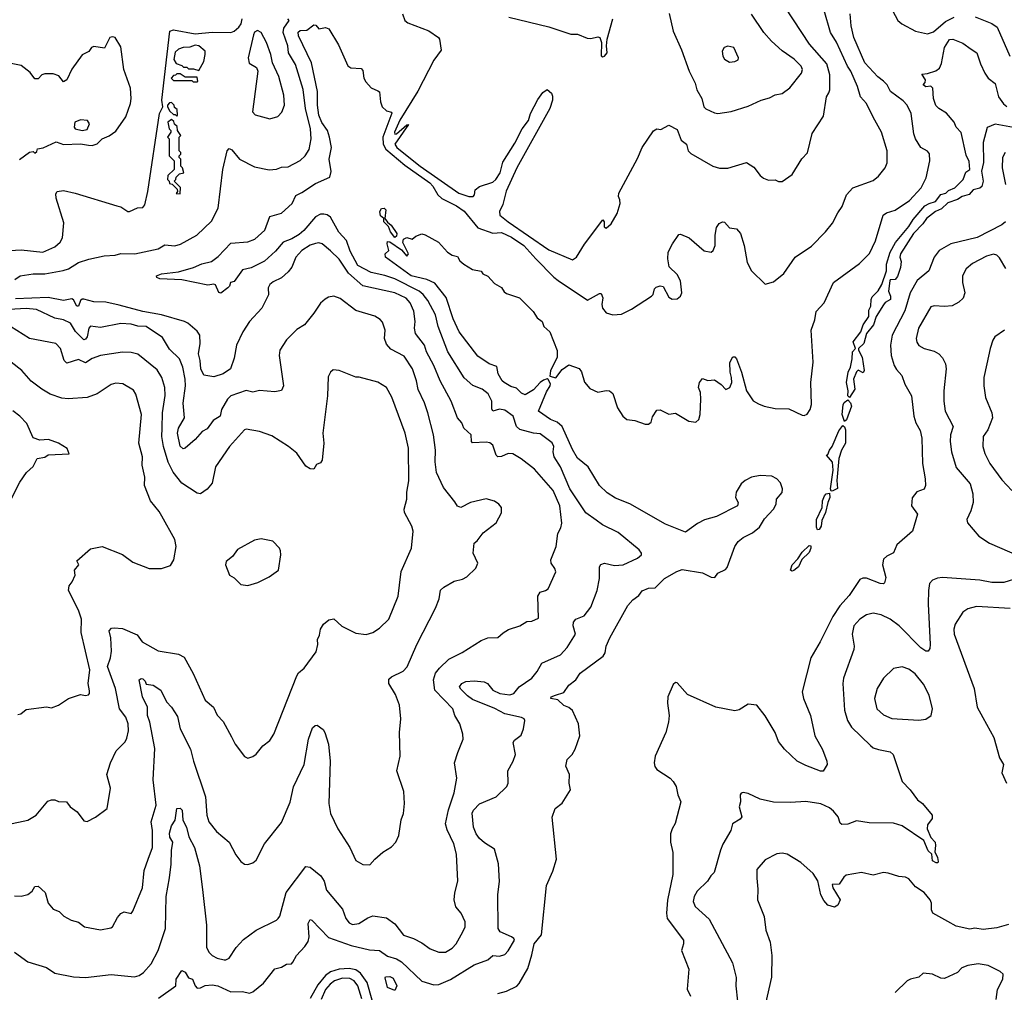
# Model space of a CAD drawing. Extents: x 1246230 to 1426786, y 660032 to 763141.
# Tile 346 of 566: x 1356986 to 1362810, y 710548 to 716300. Entities that reach past the tile are written whole.
import ezdxf

# ---------------------------------------------------------------- set-up
doc = ezdxf.new("R2010")
doc.units = 0

msp = doc.modelspace()

# ---------------------------------------------------------------- linework, layer by layer
at = {"layer": '0CON10XD'}
for points in [[(1359251.2, 716335), (1359263.8, 716295), (1359281.3, 716281.3), (1359406.2, 716235), (1359463.8, 716195), (1359470, 716185), (1359480, 716120), (1359435, 716061.2), (1359341.5, 715878.5), (1359235, 715706.4), (1359203.9, 715635), (1359205, 715623.8), (1359215, 715626), (1359275, 715678), (1359285, 715680), (1359204.5, 715565), (1359216.5, 715545), (1359277.9, 715495), (1359354.1, 715435), (1359583.1, 715275), (1359643.3, 715255), (1359667.5, 715255), (1359676, 715264), (1359680, 715295), (1359705, 715314), (1359785, 715340), (1359802.5, 715355), (1359827.5, 715395), (1359843, 715457), (1359915, 715570), (1359957.5, 715655), (1359996.1, 715703.9), (1360007.5, 715745), (1360051.7, 715828.3), (1360080.7, 715869.3), (1360105, 715886.7), (1360132.5, 715865), (1360137.3, 715847.3), (1360136.9, 715825), (1360121.8, 715775), (1359926.2, 715423.8), (1359864.1, 715285.9), (1359843.3, 715206.7), (1359823.5, 715166.5), (1359825.5, 715145), (1359874.7, 715105), (1360115, 714939.6), (1360255, 714880), (1360279.5, 714895), (1360326.7, 714973.3), (1360435, 715117.5), (1360443.8, 715105), (1360443.3, 715075), (1360455, 715067.5), (1360485, 715093.8), (1360520, 715155), (1360537.6, 715212.4), (1360536.7, 715235), (1360527.5, 715255), (1360529.4, 715275), (1360639.8, 715480.2), (1360668.1, 715545), (1360735, 715643.1), (1360755, 715654), (1360778.8, 715651.2), (1360825, 715676.2), (1360875, 715650), (1360898.1, 715588.1), (1360930, 715565), (1360940.8, 715525), (1360955, 715508.8), (1361086.2, 715435), (1361125, 715422.2), (1361175, 715422.5), (1361285.5, 715455.5), (1361328.3, 715428.3), (1361365, 715378.8), (1361385, 715364), (1361415, 715351.2), (1361455, 715353.3), (1361475, 715343.3), (1361495, 715343.8), (1361555.5, 715384.5), (1361612.4, 715477.6), (1361646.5, 715513.5), (1361673.2, 715626.8), (1361740.5, 715729.5), (1361758.6, 715845), (1361771.2, 715868.8), (1361778.2, 715885), (1361777.4, 715975), (1361759.2, 716039.2), (1361657.7, 716155), (1361514.4, 716375)], [(1361143.9, 715103.9), (1361155, 715102), (1361185, 715070), (1361225, 715064), (1361250, 715035), (1361271.5, 714965), (1361288.5, 714865), (1361313.5, 714815), (1361395, 714736.2), (1361445, 714749.2), (1361505, 714800), (1361572.9, 714895), (1361668.6, 714961.4), (1361752.5, 715045), (1361793.2, 715096.8), (1361825, 715158.8), (1361851.4, 715195), (1361876.4, 715263.6), (1361914.5, 715305.5), (1362035, 715350), (1362065, 715374), (1362105.6, 715424.4), (1362117, 715453), (1362117.8, 715525), (1362084.3, 715635.7), (1362033.2, 715723.2), (1361995.4, 715805), (1361959.2, 715845), (1361942, 715905), (1361902.4, 715995), (1361883.1, 716025), (1361817.8, 716167.7), (1361781.8, 716225), (1361744.4, 716355)], [(1362148.3, 716355), (1362180.3, 716295), (1362202.9, 716275), (1362285, 716233.1), (1362355, 716216.2), (1362390.6, 716229.4), (1362461.2, 716288.8), (1362513.3, 716315)], [(1356895, 714933.2), (1356995, 714939.3), (1357123.8, 714926.2), (1357195, 714957.1), (1357225.9, 714984.1), (1357240, 715010), (1357248.1, 715098.1), (1357202, 715245), (1357200.5, 715269.5), (1357207.5, 715285), (1357245, 715289.2), (1357315, 715274.3), (1357560.7, 715199.3), (1357585, 715193.3), (1357625, 715166.7), (1357635, 715166.7), (1357683, 715187), (1357715, 715190), (1357725.8, 715205), (1357744.8, 715285), (1357812.4, 715745), (1357833.8, 715785), (1357826.7, 715825), (1357875, 716232), (1357895, 716240), (1358025, 716217.5), (1358125, 716226.4), (1358235, 716225.6), (1358255, 716232.5), (1358283.2, 716256.8), (1358295.8, 716275), (1358301.4, 716305)], [(1358662.2, 715887.8), (1358618.1, 716035), (1358575.3, 716105), (1358571.6, 716145), (1358543.6, 716225), (1358548.8, 716251.2), (1358579.4, 716295), (1358571.9, 716305)], [(1359880, 716315), (1360115, 716258.8), (1360245, 716214.3), (1360285, 716215.8), (1360341.7, 716191.7), (1360365, 716188.8), (1360405, 716198.8), (1360417.5, 716195), (1360428, 716165), (1360425, 716087.5), (1360435, 716080.8), (1360445, 716084), (1360460, 716105), (1360456.2, 716145), (1360461.2, 716185), (1360494.2, 716305)], [(1360827.8, 716337.8), (1360851.6, 716231.6), (1360901.2, 716121.2), (1360945.5, 715995), (1360981.8, 715925), (1360990.6, 715885), (1361020.8, 715835), (1361033.1, 715785), (1361045, 715772.5), (1361095, 715749.2), (1361115, 715745.8), (1361195, 715757.5), (1361295, 715788.8), (1361372.5, 715825), (1361421.8, 715838.2), (1361455, 715855.5), (1361495, 715864), (1361541.7, 715898.3), (1361610, 715985), (1361615.5, 716005), (1361609.1, 716025), (1361567.1, 716067.1), (1361496, 716116), (1361433, 716173), (1361386.5, 716225), (1361315, 716333.6)], [(1361014.1, 714055.9), (1361013.8, 714095), (1361001.2, 714125), (1361006.4, 714153.6), (1361025, 714177.5), (1361057, 714167), (1361095, 714170), (1361135, 714143.3), (1361163.6, 714113.6), (1361185.8, 714124.2), (1361198, 714155), (1361197.1, 714185), (1361188.1, 714215), (1361186.8, 714273.2), (1361205, 714306.7), (1361215, 714306.7), (1361225.4, 714295.4), (1361256.2, 714215), (1361284.5, 714105), (1361325, 714046.7), (1361355, 714027.5), (1361390, 714015), (1361455, 714000.8), (1361535, 713999.5), (1361615, 713962.2), (1361625, 713959.4), (1361643.4, 713966.6), (1361662.2, 713995), (1361670, 714025), (1361666.1, 714155), (1361679.6, 714275), (1361668.2, 714465), (1361688.2, 714525), (1361696.9, 714575), (1361744, 714626), (1361799.1, 714745), (1361952.6, 714857.4), (1362013, 714917), (1362047.4, 714992.6), (1362093.5, 715145), (1362112.7, 715157.3), (1362165, 715173.8), (1362249.2, 715230.8), (1362317.1, 715305), (1362348, 715365), (1362369.4, 715465), (1362366.8, 715506.8), (1362355, 715522), (1362315, 715544.2), (1362284.4, 715595), (1362274.4, 715625), (1362258.5, 715745), (1362234.6, 715794.6), (1362210.5, 715820.5), (1362137.5, 715875), (1362116.2, 715915), (1362095, 715936.6), (1362061.5, 715961.5), (1361985.5, 716045.5), (1361920.6, 716195), (1361904.8, 716264.8), (1361898.1, 716335)], [(1362637.9, 716317.9), (1362735, 716277.3), (1362766.8, 716256.8), (1362843.3, 716085)], [(1357807.3, 710512.7), (1357910, 710585), (1357912, 710625), (1357945, 710676.7), (1357965, 710666.2), (1357985, 710633.8), (1358008.8, 710625), (1358023.8, 710585), (1358035, 710572.5), (1358055, 710573.3), (1358083.2, 710586.8), (1358125, 710591.2), (1358157.8, 710585), (1358235, 710550.7), (1358305, 710552), (1358345, 710543.1), (1358365, 710549.7), (1358428.1, 710601.9), (1358495, 710685.7), (1358535, 710695.7), (1358565, 710714.2), (1358593.2, 710716.8), (1358601.4, 710725), (1358623.8, 710765), (1358672.5, 710817.5), (1358692.3, 710847.7), (1358697.6, 710875), (1358691.8, 710955), (1358705, 710977.5), (1358715, 710974.2), (1358812.4, 710872.4), (1358946.5, 710823.5), (1359055, 710798.1), (1359115, 710794.7), (1359162.1, 710762.1), (1359215.2, 710745.2), (1359245, 710728.3), (1359365, 710613.6), (1359435, 710590.9), (1359465, 710593.6), (1359535, 710622.7), (1359675, 710709.1), (1359755, 710740.5), (1359785, 710765.6), (1359825, 710761.8), (1359855, 710771.9), (1359875, 710792.5), (1359912.3, 710855), (1359909.6, 710865), (1359895.5, 710875), (1359828.8, 710905), (1359815.7, 710925.7), (1359814.7, 711125.3), (1359823.6, 711203.6), (1359817.7, 711307.7), (1359794.1, 711394.1), (1359735, 711431.9), (1359705, 711458.1), (1359686.2, 711485), (1359670.4, 711525), (1359662.4, 711607.6), (1359670, 711625), (1359705, 711662.5), (1359805, 711704.2), (1359866.9, 711765), (1359875.7, 711785), (1359873.2, 711856.8), (1359904.6, 711915.4), (1359917.8, 711955), (1359905.8, 712025), (1359911.8, 712038.2), (1359951.3, 712068.7), (1359966.2, 712105), (1359972.9, 712155), (1359969.2, 712165), (1359955, 712173.1), (1359855, 712194.3), (1359795.8, 712225.8), (1359665, 712280.2), (1359635, 712300.4), (1359595, 712340.6), (1359588.4, 712355), (1359600.4, 712375), (1359625, 712385.2), (1359675, 712390.8), (1359734.2, 712384.2), (1359753.6, 712373.6), (1359785, 712333.8), (1359825.6, 712314.4), (1359885, 712307.8), (1359908, 712315), (1359940, 712355), (1360015, 712406.5), (1360047.1, 712445), (1360075, 712494.5), (1360185, 712543.3), (1360223.7, 712586.4), (1360272.8, 712665), (1360260.4, 712715), (1360262.3, 712737.7), (1360276.2, 712753.8), (1360325, 712774.3), (1360364.3, 712825), (1360401.4, 712925), (1360415.5, 712994.5), (1360415.6, 713064.4), (1360422.9, 713077.1), (1360445, 713086.2), (1360505, 713071.3), (1360555, 713075.5), (1360640, 713115), (1360663.1, 713135), (1360664.4, 713145), (1360650.8, 713165), (1360526.5, 713266.5), (1360432.3, 713312.3), (1360395, 713340.4), (1360333.8, 713383.8), (1360239.6, 713525), (1360185.2, 713655.2), (1360148.1, 713715), (1360141.2, 713745), (1360146.2, 713775), (1360135, 713796.7), (1360065, 713851.2), (1360025, 713854), (1359945, 713875.7), (1359924.5, 713895), (1359905, 713954.4), (1359855, 713990), (1359825, 713997.1), (1359785, 713985.6), (1359778.1, 713998.1), (1359777.9, 714045), (1359757.1, 714087.1), (1359720.8, 714115), (1359666.4, 714136.4), (1359615, 714181.9), (1359517.6, 714335), (1359461.9, 714485), (1359444.7, 714555), (1359400.1, 714640.1), (1359372.8, 714675), (1359348.5, 714695), (1359205, 714767.9), (1359145, 714788), (1359065, 714804.3), (1358986.2, 714846.2), (1358941.5, 714931.5), (1358919.5, 714995), (1358874.3, 715044.3), (1358825, 715132.1), (1358805.6, 715145.6), (1358785, 715150.6), (1358765, 715150), (1358735, 715133.4), (1358666.6, 715053.4), (1358639.2, 715030.8), (1358595, 715003.9), (1358544.7, 714985), (1358499, 714931), (1358435, 714872.6), (1358355, 714833.5), (1358305, 714820), (1358255, 714752.5), (1358233.3, 714746.7), (1358226.7, 714725), (1358216.7, 714715), (1358175, 714683.3), (1358165, 714686.2), (1358145, 714732.5), (1358135, 714736.7), (1358099.3, 714729.3), (1357945, 714760.8), (1357815, 714768.6), (1357796.7, 714775), (1357796.2, 714785), (1357825, 714796.9), (1357925, 714809.1), (1358015, 714835.6), (1358062.9, 714857.1), (1358120.8, 714869.2), (1358160.5, 714899.5), (1358235, 714977.8), (1358335, 714987), (1358377.1, 715002.9), (1358435.2, 715054.8), (1358465, 715135.6), (1358535, 715155.4), (1358596.9, 715213.1), (1358618.5, 715261.5), (1358655, 715277.7), (1358735, 715331.1), (1358820.1, 715369.9), (1358828.4, 715401.6), (1358816.3, 715475), (1358829.6, 715545), (1358818.3, 715605), (1358806.4, 715645), (1358772.4, 715692.4), (1358756.2, 715735), (1358746.7, 715795), (1358748.4, 715875), (1358712, 716045), (1358635.5, 716205), (1358632.9, 716227.1), (1358645, 716236.5), (1358685, 716238.3), (1358725, 716270.8), (1358738, 716268.1), (1358755, 716246.1), (1358795, 716255.2), (1358815, 716247.1), (1358871.4, 716151.4), (1358926.8, 716026.8), (1358945, 716016.6), (1359005, 716012.6), (1359015, 715999.5), (1359021.7, 715955), (1359033.2, 715933.2), (1359065, 715897.7), (1359105, 715880), (1359114.2, 715874.2), (1359120, 715815), (1359130, 715785), (1359155, 715761.4), (1359184.4, 715754.4), (1359187.4, 715747.4), (1359134.6, 715605), (1359135.3, 715565), (1359152.7, 715535), (1359265, 715440.6), (1359411.2, 715335), (1359430, 715315), (1359459.1, 715265), (1359483, 715243), (1359570.3, 715200.3), (1359615, 715168.2), (1359695, 715070), (1359785, 715037.7), (1359835, 715041.1), (1359895, 715014.8), (1359968.9, 714965), (1360039.2, 714885), (1360145, 714778), (1360171.7, 714758.3), (1360345, 714640.8), (1360415, 714680.8), (1360425, 714681.2), (1360434.4, 714655), (1360428.5, 714615), (1360433.6, 714593.6), (1360455, 714566.7), (1360495, 714554), (1360545, 714558), (1360605, 714587.5), (1360723.8, 714665), (1360733.8, 714675), (1360741.2, 714708.8), (1360750.8, 714719.2), (1360775, 714726.7), (1360793, 714723), (1360825, 714660), (1360845, 714646.7), (1360875, 714648.8), (1360893.8, 714665), (1360902.5, 714685), (1360895.5, 714755.5), (1360875, 714793.8), (1360827.7, 714837.7), (1360819.2, 714885), (1360822.5, 714925), (1360848, 714975), (1360885, 715030), (1360895, 715031.2), (1360945, 715009.4), (1361035, 714932.5), (1361075, 714926), (1361088, 714935), (1361100, 714965), (1361100.5, 715025), (1361108.1, 715071.9), (1361123.3, 715095), (1361143.9, 715103.9)], [(1358465, 715714.5), (1358512.4, 715727.6), (1358536.4, 715753.6), (1358552.5, 715795), (1358548.5, 715855), (1358519.4, 715965), (1358480.7, 716045), (1358470.9, 716095), (1358446.9, 716165), (1358415, 716224.5), (1358393.3, 716236.7), (1358375, 716226.2), (1358368.7, 716211.3), (1358337.9, 716075), (1358343.6, 716043.6), (1358386.8, 716016.8), (1358393.8, 715995), (1358362.4, 715755), (1358378, 715738), (1358465, 715714.5)], [(1357392.7, 715557.3), (1357415, 715556.1), (1357444.2, 715565.8), (1357475, 715596), (1357515, 715613.1), (1357555, 715641.9), (1357614.3, 715725), (1357641.9, 715805), (1357645.6, 715835), (1357640.8, 715895), (1357602, 716005), (1357585, 716140), (1357550, 716195), (1357535, 716200), (1357520, 716195), (1357487, 716133), (1357425, 716142.5), (1357410, 716135), (1357395, 716112.5), (1357355, 716092.5), (1357295, 716007.5), (1357266, 715945), (1357245, 715933.3), (1357218.3, 715968.3), (1357185, 715980), (1357135, 715980), (1357116.4, 715973.6), (1357095, 715950), (1357075, 715950), (1357047.7, 715987.7), (1356995, 716030), (1356925, 716043.3)], [(1362885, 715658), (1362755, 715683.3), (1362707.5, 715662.5), (1362685.5, 715575), (1362687, 715455), (1362675.4, 715405), (1362684.6, 715345), (1362676.5, 715313.5), (1362665, 715303.8), (1362625, 715294), (1362602.7, 715267.3), (1362560, 715255), (1362532.4, 715237.6), (1362475, 715216.7), (1362438.5, 715181.5), (1362402.5, 715165), (1362348.8, 715125), (1362327, 715093), (1362273.3, 715036.7), (1362196.2, 714915), (1362192.1, 714895), (1362199.2, 714869.2), (1362196.6, 714835), (1362178.2, 714781.8), (1362165, 714764.3), (1362135, 714760.8), (1362132.1, 714755), (1362124.6, 714695), (1362136.5, 714665), (1362135.6, 714645), (1362105, 714627.1), (1362095, 714613.8), (1362052.7, 714545), (1362035.8, 714495), (1361994.5, 714445), (1361979.3, 714385), (1361947.1, 714355), (1361946.5, 714345), (1361968, 714305), (1361980, 714225), (1361975, 714212), (1361945, 714226.7), (1361935, 714217.5), (1361918, 714175), (1361925.6, 714115), (1361895, 714066.2), (1361883.5, 714075), (1361886.9, 714105), (1361876.7, 714155), (1361885.4, 714215), (1361899.2, 714245), (1361910.7, 714295), (1361911.1, 714335), (1361928.8, 714355), (1361916.7, 714395), (1361960.5, 714455), (1361975.4, 714495), (1362009.1, 714545), (1362007.7, 714582.3), (1362020, 714605), (1362022, 714645), (1362028.6, 714661.4), (1362063, 714697), (1362085.2, 714734.8), (1362112.2, 714815), (1362112.8, 714855), (1362134.9, 714925.2), (1362167.1, 714982.9), (1362245, 715078), (1362270.8, 715119.2), (1362340.5, 715199.5), (1362365, 715214), (1362402.5, 715225), (1362435, 715266.1), (1362464, 715275), (1362479.6, 715290.4), (1362517.8, 715305), (1362565.8, 715355), (1362581.2, 715398.8), (1362606.2, 715415), (1362601.7, 715461.7), (1362585, 715500), (1362553.8, 715633.8), (1362524.2, 715664.2), (1362513.6, 715693.6), (1362468.3, 715748.3), (1362423.3, 715775), (1362405, 715793.3), (1362391.5, 715835), (1362386.7, 715895), (1362375, 715907.5), (1362345, 715902.5), (1362330, 715915), (1362341.7, 715928.3), (1362343.3, 715945), (1362321.7, 715978.3), (1362355, 715982), (1362405, 715998.8), (1362425.8, 716014.2), (1362438.3, 716041.7), (1362455.6, 716135), (1362485, 716182.9), (1362505.6, 716185.6), (1362565, 716161.2), (1362613, 716127), (1362647.8, 716105), (1362668.5, 716038.5), (1362694.6, 715985), (1362714.7, 715954.7), (1362755, 715923.1), (1362775.9, 715845), (1362805, 715803.2), (1362825, 715786.2)], [(1358045, 716000), (1358075, 716052.5), (1358083.3, 716095), (1358083.3, 716115), (1358046.1, 716146.1), (1358025, 716150), (1357993, 716137), (1357953.9, 716136.1), (1357925, 716126.7), (1357905, 716107.5), (1357897.5, 716065), (1357911.7, 716041.7), (1357945, 716030), (1357955, 716020), (1357975, 716020), (1357985, 716010), (1358015, 716010), (1358045, 716000)], [(1361185, 716048.8), (1361215, 716053.8), (1361235, 716063.3), (1361238, 716075), (1361210, 716135), (1361175, 716143.8), (1361152.5, 716135), (1361141.2, 716115), (1361144, 716085), (1361155, 716066.7), (1361185, 716048.8)], [(1358035, 715932.5), (1358040, 715935), (1358035, 715960), (1357965, 715960), (1357935, 715980), (1357915, 715980), (1357908.3, 715971.7), (1357895, 715970), (1357882.5, 715955), (1357895, 715940), (1358005, 715940), (1358013, 715933), (1358035, 715932.5)], [(1356957, 714763), (1356990, 714785), (1357065, 714797.1), (1357135, 714796.7), (1357243.6, 714816.4), (1357275, 714827.5), (1357335, 714863.5), (1357395, 714884.5), (1357485, 714904.6), (1357551.4, 714908.6), (1357585, 714917.5), (1357667.5, 714915), (1357805, 714944.4), (1357845, 714969.3), (1357903.8, 714963.8), (1357937.7, 714972.3), (1358033.8, 715025), (1358121.3, 715108.7), (1358160.7, 715185), (1358188.5, 715415), (1358214, 715525), (1358225, 715539.4), (1358241.4, 715531.4), (1358286.7, 715475), (1358375, 715430.6), (1358462.1, 715412.1), (1358505, 715415.6), (1358535, 715427.8), (1358575, 715429.5), (1358645, 715466.9), (1358675, 715495.8), (1358698.3, 715531.7), (1358710.8, 715595), (1358706.5, 715655), (1358676.9, 715775), (1358662.2, 715887.8)], [(1357915, 715730), (1357920, 715735), (1357918.3, 715768.3), (1357901.7, 715781.7), (1357900, 715795), (1357885, 715810), (1357871.7, 715808.3), (1357860, 715795), (1357860, 715785), (1357875, 715760), (1357895, 715740), (1357905, 715740), (1357915, 715730)], [(1357355, 715645.6), (1357385, 715650.8), (1357398.5, 715685), (1357387.5, 715705), (1357345, 715708.2), (1357312.9, 715695), (1357307.5, 715665), (1357314, 715655), (1357355, 715645.6)], [(1357935, 715270), (1357937, 715307), (1357900, 715345), (1357910, 715355), (1357911.7, 715368.3), (1357931.7, 715388.3), (1357956.2, 715395), (1357950, 715425), (1357940, 715435), (1357940, 715475), (1357930, 715485), (1357930, 715495), (1357940, 715505), (1357940, 715515), (1357930, 715525), (1357930, 715605), (1357940, 715615), (1357920, 715645), (1357918.3, 715668.3), (1357901.7, 715681.7), (1357898.3, 715698.3), (1357885, 715710), (1357862.5, 715695), (1357870, 715655), (1357880, 715645), (1357880, 715635), (1357860, 715605), (1357870, 715595), (1357870, 715495), (1357900, 715465), (1357900, 715415), (1357861.7, 715378.3), (1357860, 715355), (1357870, 715345), (1357871.7, 715331.7), (1357888.3, 715328.3), (1357918.3, 715298.3), (1357920, 715285), (1357911.7, 715271.7), (1357935, 715270)], [(1356985, 715473.8), (1357045, 715517.5), (1357065, 715520), (1357075, 715510), (1357088.3, 715521.7), (1357092.5, 715537.5), (1357125, 715543.3), (1357202.7, 715577.3), (1357245, 715561.9), (1357345, 715565.9), (1357392.7, 715557.3)], [(1362815, 715515.5), (1362798.9, 715485), (1362797.1, 715425), (1362816.5, 715325)], [(1359205, 715011.2), (1359180, 715045), (1359166.9, 715076.9), (1359140, 715105), (1359140, 715125), (1359120.8, 715140.8), (1359115.4, 715165), (1359125.4, 715184.6), (1359141.2, 715185), (1359152.7, 715175), (1359145.8, 715125), (1359162.1, 715102.1), (1359184, 715085), (1359216.6, 715036.6), (1359215, 715020), (1359205, 715011.2)], [(1362817.1, 715105), (1362795, 715086.9), (1362648.3, 715011.7), (1362494, 714975), (1362424.4, 714935), (1362395.5, 714895), (1362363.1, 714815), (1362295, 714758.5), (1362252.8, 714685), (1362221.9, 714578.1), (1362146.6, 714435), (1362136.7, 714375), (1362140.5, 714315), (1362158.2, 714255), (1362171.1, 714231.1), (1362204.2, 714195), (1362222.2, 714145), (1362261.2, 714075), (1362273.9, 713955), (1362285.5, 713915), (1362311.1, 713871.1), (1362322.3, 713825), (1362325.3, 713675), (1362341.5, 713585), (1362342.9, 713545), (1362335.7, 713524.3), (1362293.1, 713506.9), (1362265, 713472.5), (1362260, 713425), (1362297.1, 713375), (1362265.8, 713275), (1362174.2, 713195), (1362155, 713146.2), (1362115, 713128), (1362095, 713108.8), (1362088.5, 713075), (1362108.3, 713001.7), (1362101.2, 712968.8), (1362095, 712963.3), (1362075, 712965.8), (1361995, 712997.5), (1361972.6, 712997.4), (1361955, 712989.2), (1361891.2, 712895), (1361836.8, 712833.2), (1361795, 712770.9), (1361719.8, 712620.2)], [(1359815, 710541.2), (1359865, 710553.8), (1359925.8, 710584.2), (1359940.8, 710599.2), (1359991.1, 710688.9), (1360015, 710770), (1360028.2, 710835), (1360073.4, 710886.6), (1360101.7, 711178.3), (1360139.8, 711265), (1360160.7, 711335), (1360135.8, 711584.2), (1360152.5, 711635), (1360195, 711666.7), (1360243.3, 711745), (1360236.7, 711785), (1360238, 711835), (1360216.2, 711885), (1360224.2, 711925), (1360254.2, 711955), (1360272, 711985), (1360300, 712065), (1360292, 712135), (1360256.5, 712215), (1360235, 712232.2), (1360205, 712243.1), (1360168.3, 712278.3), (1360127.5, 712285), (1360130, 712295), (1360155, 712305.4), (1360205, 712320), (1360234.3, 712365), (1360274.6, 712395.4), (1360300.6, 712435), (1360437.8, 712535), (1360449.1, 712555), (1360455.5, 712594.5), (1360475.8, 712644.2), (1360583.5, 712835), (1360611.7, 712868.3), (1360648, 712895), (1360668, 712922), (1360705, 712937.1), (1360745, 712939.4), (1360800.8, 712995), (1360872.5, 713037.5), (1360905, 713047.9), (1361025, 713027.9), (1361075, 713004), (1361098.3, 713001.7), (1361115, 713026.7), (1361161.1, 713048.9), (1361170.6, 713059.4), (1361215, 713184.2), (1361235, 713213.3), (1361265, 713238.5), (1361321.2, 713265), (1361361.3, 713298.7), (1361392.3, 713347.7), (1361443.8, 713405), (1361460, 713435), (1361462.5, 713465), (1361496.5, 713503.5), (1361497.5, 713525), (1361485, 713560.8), (1361464.2, 713585), (1361435, 713601.1), (1361365, 713604.6), (1361315, 713595.3), (1361276.5, 713575), (1361252.7, 713555), (1361223.5, 713505), (1361220.6, 713475), (1361236.2, 713445), (1361231.2, 713425), (1361107.4, 713362.6), (1361037, 713343), (1360995, 713320.5), (1360925, 713268.6), (1360805.9, 713315.9), (1360595, 713436.7), (1360510.2, 713470.2), (1360461.7, 713501.7), (1360415.7, 713545.7), (1360349.4, 713655), (1360285, 713706.7), (1360255, 713757.7), (1360194.8, 713895), (1360165, 713920.8), (1360125, 713935.8), (1360055, 713984.2), (1360101.7, 714098.3), (1360124.3, 714135), (1360125, 714146.9), (1360111.6, 714171.6), (1360105, 714177.1), (1360085, 714168.9), (1360064.8, 714155.2), (1360025, 714111.4), (1359975, 714082.1), (1359955, 714091.1), (1359925, 714120.3), (1359891.1, 714131.1), (1359852.5, 714155), (1359839.4, 714165), (1359817.1, 714205), (1359808.5, 714248.5), (1359762.9, 714265), (1359695, 714310.9), (1359585, 714454.4), (1359550.5, 714530.5), (1359508.2, 714658.2), (1359441.3, 714741.3), (1359395, 714764.1), (1359301.2, 714785), (1359150, 714895), (1359147.5, 714915), (1359170, 714935), (1359160, 714975), (1359162.5, 714987.5), (1359176.1, 714986.1), (1359245, 714940), (1359275, 714902.5), (1359286.2, 714915), (1359253.2, 714983.2), (1359257.2, 715002.8), (1359275, 715011.8), (1359307, 715003), (1359329.3, 715020.7), (1359365, 715033.3), (1359385, 715028.8), (1359463.3, 714985), (1359515.8, 714925.8), (1359545, 714906.7), (1359575, 714900), (1359590, 714875), (1359612.5, 714855), (1359665, 714823.8), (1359715, 714812.5), (1359725, 714797.5), (1359755, 714783.3), (1359795, 714740), (1359835.9, 714715.9), (1359850.7, 714690.7), (1359865, 714680), (1359942.5, 714655), (1359994, 714604), (1360023.8, 714575), (1360046.1, 714536.1), (1360075.8, 714515.8), (1360085.7, 714485.7), (1360121.2, 714455), (1360164.5, 714344.5), (1360165.4, 714304.6), (1360125, 714224.2), (1360122.6, 714192.6), (1360157.3, 714182.7), (1360195, 714231.5), (1360235, 714259.2), (1360295, 714238), (1360308.3, 714218.3), (1360326.6, 714156.6), (1360358.3, 714118.3), (1360405, 714097.5), (1360455, 714108), (1360475, 714106), (1360495, 714090), (1360521.2, 714005), (1360553.8, 713955), (1360577.5, 713935), (1360625, 713930), (1360685, 713908.8), (1360705, 713907.5), (1360720.7, 713919.3), (1360729.3, 713950.7), (1360755, 713990), (1360775, 713993.3), (1360825, 713966.7), (1360865, 713972.5), (1360943.3, 713925), (1360985, 713919.4), (1361002.5, 713935), (1361010.6, 713965), (1361014.1, 714055.9)], [(1356955, 710784.5), (1357035, 710727.1), (1357145, 710693.5), (1357195, 710660.4), (1357305, 710639.2), (1357375, 710634.5), (1357527.7, 710652.3), (1357665, 710640), (1357693.4, 710646.6), (1357718, 710665), (1357763.8, 710716.2), (1357805.5, 710795), (1357848.8, 710925), (1357851.6, 711115), (1357872.9, 711225), (1357882.5, 711305), (1357883.2, 711386.8), (1357892.3, 711435), (1357875, 711465.6), (1357872, 711488), (1357885, 711532.5), (1357905.4, 711565), (1357915, 711635.7), (1357935, 711636.1), (1357946.6, 711625), (1357952.1, 711565), (1357973.4, 711525), (1357987, 711467), (1358019.6, 711405), (1358050.6, 711295), (1358066.8, 711155), (1358090.5, 710945), (1358090.6, 710815), (1358105.8, 710785), (1358125, 710765.8), (1358155, 710749.4), (1358195, 710740), (1358205, 710738.8), (1358225, 710748.8), (1358267.4, 710812.6), (1358309.2, 710860.8), (1358385, 710916), (1358505, 710973.8), (1358515.6, 710984.4), (1358525, 710997.5), (1358563.1, 711136.9), (1358678.5, 711291.5), (1358705, 711288.5), (1358766.8, 711236.8), (1358787.3, 711205), (1358801.4, 711151.4), (1358895, 711040), (1358915.7, 710985), (1358935, 710958.6), (1358955, 710949.4), (1358992.5, 710955), (1359045, 710988.6), (1359075, 711000), (1359155, 710987.1), (1359205, 710952.5), (1359255.6, 710885.6), (1359315, 710865.6), (1359365, 710840), (1359413.9, 710803.9), (1359465, 710784.4), (1359505, 710785.5), (1359545, 710807.8), (1359567.3, 710835), (1359606.7, 710905), (1359620.6, 710935), (1359621.4, 710965), (1359596.4, 711016.4), (1359565, 711053.3), (1359555.6, 711095), (1359558.9, 711135), (1359577.8, 711205), (1359569.2, 711365), (1359554.5, 711425), (1359515, 711508), (1359505.4, 711545), (1359522.4, 711627.6), (1359555, 711727.5), (1359571.4, 711815), (1359558, 711905), (1359577.5, 711965), (1359608.6, 712045), (1359608.1, 712075), (1359589.4, 712135), (1359560, 712185), (1359547.5, 712225), (1359442.5, 712335), (1359434.4, 712395), (1359445.3, 712434.7), (1359468.2, 712465), (1359525, 712518.9), (1359603, 712557), (1359715, 712628), (1359755, 712643.3), (1359815, 712646.2), (1359845, 712674), (1359877.4, 712692.6), (1359945, 712714.3), (1359985, 712740), (1360015, 712743.3), (1360055, 712760), (1360050, 712890), (1360063.8, 712915), (1360096.6, 712923.4), (1360111.2, 712935), (1360157.5, 713035), (1360151.4, 713055), (1360130, 713085), (1360127.1, 713105), (1360159.2, 713185), (1360168.6, 713261.4), (1360186.1, 713293.9), (1360192.4, 713322.4), (1360180.4, 713425), (1360141.5, 713515), (1360031.9, 713641.9), (1359953, 713703), (1359902.3, 713732.3), (1359875, 713734), (1359835, 713716.2), (1359815, 713715.7), (1359804.3, 713725), (1359785, 713784), (1359767.8, 713797.8), (1359745, 713801.9), (1359665, 713797.5), (1359657.5, 713805), (1359656.2, 713845), (1359612.5, 713885), (1359600.6, 713915), (1359575.3, 713945.3), (1359538.9, 714045), (1359473.7, 714163.7), (1359436, 714256), (1359392.9, 714335), (1359380, 714375), (1359328.2, 714445), (1359321.6, 714475), (1359324.6, 714514.6), (1359316.4, 714576.4), (1359295.8, 714625), (1359273, 714653), (1359205, 714684.3), (1359015, 714726.6), (1358931.9, 714801.9), (1358875, 714883.6), (1358825, 714933.1), (1358774.7, 714974.7), (1358755, 714980.4), (1358735, 714977.5), (1358705, 714966.8), (1358654.5, 714935), (1358620.4, 714895), (1358595, 714836), (1358575, 714809.2), (1358535, 714774.2), (1358485, 714750), (1358465, 714733.8), (1358455.5, 714714.5), (1358457.2, 714672.8), (1358419.2, 714595), (1358345.6, 714515), (1358306.7, 714453.3), (1358268.1, 714375), (1358255, 714297.5), (1358234, 714235), (1358188.8, 714205), (1358135, 714187.1), (1358075, 714198), (1358057.3, 714235), (1358053.6, 714285), (1358043.1, 714325), (1358053.5, 714385), (1358051.1, 714435), (1358035, 714458.8), (1357981.1, 714505), (1357960.6, 714515), (1357825, 714554.8), (1357714, 714574), (1357575, 714611.9), (1357495, 714628.8), (1357425, 714630.8), (1357365, 714647.7), (1357355, 714648.2), (1357345, 714639.5), (1357333.8, 714606.2), (1357325, 714606.9), (1357305, 714644.4), (1357295, 714648.8), (1357245, 714640.3), (1357155, 714657.3), (1356961, 714649)], [(1362818.3, 714828.3), (1362782.1, 714892.1), (1362765, 714906.9), (1362745, 714912.9), (1362705, 714902.2), (1362620.8, 714859.2), (1362584, 714826), (1362563.3, 714785), (1362561.9, 714745), (1362577.1, 714685), (1362567.2, 714652.8), (1362540.9, 714629.1), (1362501.1, 714608.9), (1362455, 714604.6), (1362395, 714608.9), (1362375, 714601.4), (1362301.2, 714475), (1362288.5, 714415), (1362292.4, 714392.4), (1362305, 714374.3), (1362335, 714355.6), (1362395, 714340), (1362422, 714325), (1362445, 714300), (1362460.9, 714265), (1362465.4, 714235), (1362451.2, 714105), (1362451.2, 714045), (1362460.5, 713985), (1362506.5, 713895), (1362490.8, 713845), (1362489.6, 713805), (1362497.9, 713745), (1362525, 713652), (1362608.2, 713555), (1362623.8, 713495), (1362625.4, 713445), (1362611.8, 713395), (1362588.6, 713345), (1362592.9, 713325), (1362658.9, 713245), (1362722.9, 713205), (1362945, 713106.6)], [(1356955, 711118), (1356994.1, 711115.9), (1357035, 711125.8), (1357060, 711145), (1357075, 711173.3), (1357095, 711176.2), (1357137, 711137), (1357154.5, 711074.5), (1357185, 711040), (1357218.8, 711025), (1357248.3, 710998.3), (1357290, 710975), (1357335, 710962.5), (1357370, 710935), (1357465, 710917.1), (1357525, 710927.9), (1357535, 710934.5), (1357565, 710990), (1357585, 711014), (1357605, 711023.3), (1357645, 711014), (1357655, 711026.7), (1357711.9, 711165), (1357722.1, 711267.9), (1357746.4, 711335), (1357771.8, 711405), (1357771.8, 711505), (1357764.5, 711555), (1357792.7, 711655), (1357775.5, 711805), (1357785, 711990), (1357755.3, 712145), (1357741.3, 712185), (1357742.2, 712235), (1357711.9, 712295), (1357691.9, 712395), (1357705, 712404.3), (1357715, 712401.9), (1357728.7, 712388.7), (1357735, 712370), (1357775, 712363.3), (1357821.2, 712335), (1357854.4, 712265), (1357885, 712234.2), (1357919.5, 712179.5), (1357935.4, 712105), (1357996.8, 711985), (1358014.5, 711915.5), (1358086.1, 711703.9), (1358093.8, 711595), (1358105.3, 711555.3), (1358149.4, 711499.4), (1358224.2, 711435), (1358265, 711361.2), (1358295, 711321.2), (1358316.1, 711306.1), (1358335, 711303.8), (1358365, 711313.8), (1358385, 711330), (1358435, 711426.2), (1358535, 711551.2), (1358585, 711671.2), (1358605, 711762.5), (1358668.5, 711895), (1358694.4, 712045.6), (1358717.7, 712112.3), (1358733.9, 712126.1), (1358745, 712126.7), (1358781.2, 712101.2), (1358790, 712085), (1358811.8, 712015), (1358822.9, 711915), (1358814.5, 711665), (1358825.4, 711605.4), (1358867.3, 711515), (1358938.5, 711405), (1358975, 711328), (1359015, 711304.3), (1359057.7, 711302.3), (1359086.7, 711335), (1359134.4, 711375.6), (1359185, 711408), (1359210, 711435), (1359229.2, 711475), (1359242.9, 711567.1), (1359255.8, 711605.8), (1359262, 711665), (1359258.8, 711735), (1359217.7, 711857.7), (1359235.8, 711945), (1359232.5, 712085), (1359240, 712165), (1359232.2, 712245), (1359209.4, 712309.4), (1359169.4, 712375), (1359169.7, 712400.3), (1359185, 712414.2), (1359253.6, 712446.4), (1359277.8, 712472.2), (1359334.5, 712605), (1359445, 712820), (1359467.5, 712875), (1359475, 712926), (1359495, 712944.4), (1359555, 712979.2), (1359605, 712991.4), (1359630, 713005), (1359685, 713056.7), (1359695.7, 713085), (1359669.2, 713145), (1359673.3, 713205), (1359691.7, 713218.3), (1359727.5, 713265), (1359803.8, 713325), (1359836.7, 713383.3), (1359835.7, 713415), (1359820, 713435), (1359795, 713452), (1359745, 713466), (1359653.3, 713445), (1359595, 713416), (1359575, 713423.3), (1359560.7, 713449.3), (1359493.8, 713533.8), (1359452.1, 713622.1), (1359443.8, 713685), (1359446.2, 713755), (1359434.4, 713845.6), (1359400, 713975), (1359380.4, 714035), (1359343.8, 714113.8), (1359333.5, 714165), (1359309.2, 714235), (1359260.6, 714310.6), (1359182.2, 714352.2), (1359155, 714381.4), (1359144.5, 714415), (1359147.1, 714465), (1359131.3, 714511.3), (1359117.4, 714527.4), (1359086.2, 714546.2), (1358975, 714581.2), (1358882.1, 714652.1), (1358845, 714665.6), (1358811.7, 714658.3), (1358792.6, 714647.4), (1358766.3, 714623.7), (1358725.4, 714564.6), (1358670, 714495), (1358625, 714468.8), (1358565, 714406.2), (1358525.8, 714345), (1358520.6, 714315), (1358545.8, 714134.2), (1358535, 714106.7), (1358495, 714099.2), (1358405, 714106.7), (1358365, 714097.5), (1358325, 714106.4), (1358235, 714075.7), (1358215, 714055.7), (1358180.4, 713995), (1358171.4, 713955), (1358130.8, 713929.2), (1358095, 713880), (1358065, 713865.6), (1358025, 713817.5), (1357965, 713765.8), (1357952.4, 713762.4), (1357935, 713778.8), (1357919.7, 713855), (1357924.7, 713885.3), (1357960.5, 713945), (1357953.2, 714033.2), (1357967, 714135), (1357965.2, 714175), (1357951.8, 714245), (1357930.9, 714295), (1357872.6, 714352.6), (1357830.5, 714420.5), (1357735, 714486.1), (1357685, 714487.5), (1357645, 714498.8), (1357585, 714502.9), (1357465, 714480), (1357405, 714486.9), (1357394.8, 714475), (1357385.4, 714425), (1357375, 714410.6), (1357365, 714407.5), (1357316, 714456), (1357286.2, 714505), (1357245, 714524.2), (1357194.3, 714535), (1357085, 714585.9), (1357025, 714592.5), (1356855, 714582.2)], [(1356915, 711540), (1357035, 711566.2), (1357083.3, 711595), (1357152.3, 711677.7), (1357175, 711686.7), (1357195, 711686.7), (1357215, 711676.2), (1357264, 711674), (1357285, 711643.8), (1357326.7, 711615), (1357365, 711562.5), (1357385, 711557.5), (1357435, 711582.5), (1357503.3, 711635), (1357524, 711755), (1357500.8, 711835), (1357524.2, 711905), (1357556.2, 711975), (1357610.3, 712029.7), (1357619.3, 712050.7), (1357628.9, 712095), (1357628.2, 712135), (1357614.5, 712175), (1357577.1, 712225), (1357552.6, 712345), (1357505.4, 712474.6), (1357523.3, 712525), (1357528.5, 712565), (1357525.7, 712645), (1357516.2, 712685), (1357529.3, 712700.7), (1357545, 712703.8), (1357595, 712699.2), (1357681.2, 712661.2), (1357710.9, 712620.9), (1357805, 712567.8), (1357925, 712548.1), (1357959.5, 712529.5), (1358012.4, 712432.4), (1358084.2, 712275), (1358132, 712235), (1358155, 712186.7), (1358188.8, 712148.8), (1358239.3, 712059.3), (1358260, 712015), (1358315, 711942.5), (1358335, 711932.5), (1358365, 711942.5), (1358385, 711956.7), (1358423.3, 712005), (1358465, 712036.7), (1358490, 712075), (1358625, 712420), (1358635, 712437.5), (1358668.8, 712465), (1358739.5, 712560.5), (1358748.8, 712605), (1358748, 712635), (1358759.7, 712660.3), (1358765.7, 712695), (1358784, 712725), (1358815, 712750), (1358845, 712756.2), (1358892.4, 712712.4), (1358975, 712671.9), (1359035, 712664.3), (1359074.5, 712675.5), (1359115, 712701.2), (1359168.8, 712755), (1359225, 712890), (1359233.5, 712955), (1359243.4, 713036.6), (1359303.1, 713175), (1359312.5, 713275), (1359305.8, 713305), (1359262.5, 713385), (1359260, 713405), (1359276.7, 713465), (1359275.5, 713505), (1359287.4, 713572.6), (1359285.3, 713765.3), (1359265.5, 713855), (1359187.8, 714067.8), (1359155, 714124), (1359105, 714157.1), (1358995, 714186.2), (1358975, 714186.7), (1358875, 714226.2), (1358841.2, 714228.8), (1358823.8, 714215), (1358811.4, 714188.6), (1358807.5, 714075), (1358791.1, 713948.9), (1358779.5, 713855), (1358785.5, 713795.5), (1358774.3, 713695.7), (1358765, 713678.8), (1358741.4, 713668.6), (1358725, 713642.5), (1358705, 713643.3), (1358679.5, 713659.5), (1358625, 713736), (1358576.9, 713776.9), (1358478.3, 713838.3), (1358405, 713864.4), (1358325, 713877.5), (1358315, 713874.2), (1358226.7, 713775), (1358144.4, 713655), (1358125, 713560), (1358095, 713523.1), (1358055, 713496), (1358035, 713500.8), (1357945, 713560), (1357893.8, 713623.8), (1357863.6, 713683.6), (1357837.1, 713775), (1357827.6, 713835), (1357828.1, 713885), (1357830, 713975), (1357846.6, 714076.6), (1357843.8, 714125), (1357826.9, 714185), (1357799.2, 714229.2), (1357685, 714321.8), (1357645, 714331.3), (1357595, 714334), (1357465, 714313.5), (1357415, 714297.3), (1357375, 714270.8), (1357335, 714290.4), (1357265, 714269.5), (1357249.6, 714285), (1357228.5, 714355), (1357199.2, 714385), (1357045, 714415.6), (1356931.2, 714485)], [(1362810, 714465), (1362753.8, 714425), (1362741.2, 714405), (1362726, 714355), (1362705.6, 714265), (1362689.5, 714185), (1362687.8, 714135), (1362698.9, 714065), (1362735.9, 713975.9), (1362740, 713945), (1362711.9, 713875), (1362685.4, 713835), (1362683.1, 713775), (1362694.5, 713735), (1362724.7, 713674.7), (1362795, 713579.2), (1362854.3, 713515)], [(1356975, 712190), (1356992.5, 712195), (1357025, 712220), (1357145, 712236), (1357175, 712230), (1357215, 712246.2), (1357275, 712286), (1357345, 712310), (1357375, 712302.9), (1357392.7, 712307.3), (1357400, 712315), (1357399.5, 712330.5), (1357391.4, 712375), (1357400.5, 712455), (1357350, 712675), (1357352.1, 712755), (1357335, 712807.5), (1357274.2, 712925), (1357278.3, 712951.7), (1357296, 712975), (1357313.8, 713015), (1357311.2, 713045), (1357336.7, 713075), (1357325, 713100), (1357405, 713171.2), (1357475, 713183.8), (1357595, 713138), (1357655, 713092), (1357752.5, 713055), (1357825.8, 713054.2), (1357878.9, 713071.1), (1357898.6, 713105), (1357911.5, 713185), (1357904.2, 713225), (1357827, 713363), (1357811.7, 713391.7), (1357759.4, 713455), (1357723.5, 713545), (1357725.5, 713595), (1357710, 713665), (1357712.7, 713715), (1357691.5, 713795), (1357706.2, 713965), (1357673.5, 714085), (1357659.8, 714109.8), (1357596.4, 714146.4), (1357555, 714151.1), (1357528, 714142), (1357445, 714088.1), (1357385, 714065.6), (1357272.4, 714057.6), (1357235, 714061.2), (1357166, 714085), (1357117.5, 714115), (1357055, 714161.4), (1356998.1, 714225), (1356935, 714275.6)], [(1361865, 713924.2), (1361850.7, 713965), (1361857.2, 714022.7), (1361862.9, 714037.1), (1361885, 714052.9), (1361900, 714035), (1361905.4, 714015), (1361876.2, 713933.8), (1361865, 713924.2)], [(1356926.7, 713445), (1356986.7, 713565), (1357027.1, 713622.9), (1357065, 713657.5), (1357090, 713705), (1357135, 713712.5), (1357155, 713727.5), (1357278.3, 713731.7), (1357267.5, 713765), (1357215.9, 713795.9), (1357156.4, 713816.4), (1357105, 713812.5), (1357066.4, 713826.4), (1357027.5, 713912.5), (1356987.5, 713955), (1356945, 713987.1)], [(1361785, 713512), (1361781.8, 713525), (1361798.2, 713635), (1361793.1, 713683.1), (1361757.5, 713725), (1361765, 713728.8), (1361775.4, 713755), (1361792.3, 713775), (1361831.6, 713868.4), (1361855, 713900), (1361865, 713892.9), (1361870.5, 713875), (1361870.3, 713795), (1361846.5, 713755), (1361831.2, 713705), (1361819.3, 713575), (1361822.7, 713527.3), (1361795, 713513.8), (1361785, 713512)], [(1361705, 713282.9), (1361698.1, 713298.1), (1361698.5, 713345), (1361732.9, 713415), (1361733.4, 713455), (1361746.9, 713485), (1361755.8, 713495), (1361775, 713500), (1361778.2, 713475), (1361765.3, 713445), (1361752.5, 713385), (1361731, 713339), (1361726.8, 713305), (1361715, 713284.4), (1361705, 713282.9)], [(1358335, 712954), (1358395, 712971.2), (1358462.5, 713005), (1358516.7, 713045), (1358531.2, 713135), (1358529.3, 713159.3), (1358522.5, 713175), (1358482.5, 713215), (1358415, 713230), (1358375, 713222), (1358275, 713166.2), (1358245, 713126.2), (1358207.5, 713095), (1358202.5, 713075), (1358227.5, 713015), (1358255, 713000), (1358295, 712958.8), (1358335, 712954)], [(1361555, 713038.5), (1361544.6, 713044.6), (1361554.7, 713075), (1361589.2, 713110.8), (1361615, 713151.8), (1361655, 713189.6), (1361665, 713188.6), (1361665.9, 713175), (1361655, 713148.9), (1361611.6, 713108.4), (1361591.5, 713065), (1361565, 713042.3), (1361555, 713038.5)], [(1362895, 712999.5), (1362807.8, 712972.2), (1362735, 712971.8), (1362665, 712984.6), (1362445, 713000.3), (1362415, 712997.7), (1362384.3, 712985), (1362366.7, 712965), (1362360.4, 712925), (1362358.5, 712845), (1362371.9, 712605), (1362369.7, 712580.3), (1362360, 712565), (1362345, 712566), (1362315, 712585.7), (1362188.8, 712715), (1362135, 712755.3), (1362081.2, 712781.2)], [(1362081.2, 712781.2), (1362035, 712790.9), (1361995, 712780.9), (1361954.3, 712755), (1361919.4, 712715), (1361910, 712665), (1361921.4, 712595), (1361919.2, 712575), (1361859.2, 712405), (1361854.2, 712375), (1361865.4, 712215.4), (1361882.2, 712155), (1361905.9, 712115.9), (1362017.9, 712007.9), (1362035, 711994.4), (1362065, 711983.3), (1362135, 711970), (1362153.3, 711955), (1362205.6, 711795), (1362251.9, 711745), (1362295.7, 711685), (1362325.6, 711665), (1362382.5, 711595), (1362383.3, 711575), (1362355, 711537.5), (1362352.9, 711515), (1362375, 711462.9), (1362401.2, 711435), (1362403.6, 711415), (1362399.2, 711379.2), (1362415.2, 711345.2), (1362418.1, 711321.9), (1362417.3, 711312.7), (1362407.5, 711312.5), (1362384.9, 711324.9), (1362381.1, 711365), (1362360.2, 711385), (1362333.3, 711445), (1362205, 711533.1), (1362155, 711548.8), (1362010.7, 711550.7), (1361935, 711561.2), (1361885, 711542.7), (1361849.1, 711539.1), (1361838.3, 711548.3), (1361827.5, 711585), (1361799.8, 711619.8), (1361775, 711638.9), (1361725, 711661.4), (1361635, 711675.7), (1361545, 711670), (1361445, 711672.5), (1361365, 711690), (1361295, 711723.3), (1361265, 711730), (1361252.5, 711725), (1361247.5, 711715), (1361248.8, 711675), (1361241.2, 711645), (1361258, 711585), (1361247.9, 711572.1), (1361201.2, 711545), (1361193.1, 711505), (1361145.5, 711424.5), (1361131.1, 711388.9), (1361094.2, 711255.8), (1361073.2, 711236.8), (1361054.4, 711205.6), (1360992.9, 711145), (1360974.4, 711115), (1360970, 711085), (1360980.8, 711055), (1361065, 710980), (1361202.8, 710722.8), (1361223.6, 710635), (1361222.3, 710585), (1361231.3, 710495)], [(1362845, 712817.9), (1362645, 712828.9), (1362593.8, 712816.2), (1362564, 712796), (1362519.2, 712725), (1362511.6, 712695), (1362513.3, 712665), (1362630.6, 712345), (1362649.6, 712235), (1362683.4, 712173.4), (1362748.1, 712055), (1362780.8, 711935), (1362804, 711895), (1362796, 711845), (1362822.9, 711785)], [(1361719.8, 712620.2), (1361665.4, 712525), (1361614.4, 712325), (1361622.9, 712285), (1361663.1, 712185), (1361688.1, 712065), (1361735, 711983.3), (1361760, 711915), (1361761.2, 711895), (1361737.5, 711855), (1361723.3, 711855), (1361635, 711889.4), (1361585, 711914.4), (1361510, 711985), (1361475, 712031.4), (1361454.6, 712085), (1361395, 712183.3), (1361345.7, 712245), (1361295, 712251.8), (1361241.7, 712218.3), (1361215, 712212.5), (1361103.2, 712233.2), (1360935, 712308.5), (1360875, 712378), (1360865, 712379.2), (1360851.3, 712368.7), (1360819.2, 712295), (1360817.8, 712257.8), (1360827.5, 712185), (1360824.5, 712144.5), (1360807.6, 712085), (1360744.7, 711945), (1360738.5, 711905), (1360742.9, 711882.9), (1360754.4, 711865), (1360834.2, 711815), (1360852, 711795), (1360869.2, 711765), (1360879.2, 711715), (1360896.2, 711675), (1360863.1, 711546.9), (1360844.4, 711515), (1360835.5, 711485), (1360834.5, 711435.5), (1360848.8, 711375), (1360848.7, 711245), (1360817.7, 711092.3), (1360811.1, 711015), (1360814.8, 710984.8), (1360912.9, 710855), (1360912.9, 710835), (1360900, 710795), (1360944.4, 710685), (1360933.6, 710566.4), (1360954.1, 710524.1)], [(1362305, 712157.5), (1362345, 712163.8), (1362376.7, 712185), (1362385.6, 712224.4), (1362364.5, 712305), (1362330.9, 712370.9), (1362281.9, 712431.9), (1362245, 712459.4), (1362205, 712472), (1362155, 712462), (1362095.8, 712405), (1362058.1, 712345), (1362041.1, 712285), (1362055.7, 712225), (1362095, 712188.6), (1362145, 712167.8), (1362305, 712157.5)], [(1362475.9, 710965.9), (1362387.1, 711015), (1362378.9, 711035), (1362378.2, 711075), (1362370.9, 711095), (1362335, 711136.9), (1362285, 711172), (1362245, 711218.8), (1362225, 711228.8), (1362185, 711233.3), (1362123, 711253), (1362095, 711256), (1362035, 711240.8), (1361965, 711256.5), (1361875, 711240.8), (1361860.7, 711229.3), (1361832.9, 711187.1), (1361792.5, 711185), (1361796, 711165), (1361838, 711095), (1361825, 711062.5), (1361805, 711051.2), (1361765, 711063.3), (1361741.3, 711091.3), (1361724.4, 711125), (1361707.3, 711207.3), (1361679.5, 711249.5), (1361605.7, 711315), (1361525, 711365.5), (1361495, 711370.6), (1361465, 711366.9), (1361395, 711330.8), (1361346.1, 711273.9), (1361346.9, 711223.1), (1361352.5, 711157.5), (1361350, 711095), (1361389.4, 710995), (1361399.5, 710915), (1361424.3, 710845), (1361435.6, 710765), (1361433, 710637), (1361362.5, 710325)], [(1362835, 710948), (1362765, 710929.4), (1362685, 710919.2), (1362635, 710927.3), (1362605, 710920.5), (1362525, 710939.2), (1362475.9, 710965.9)], [(1362760.6, 710505), (1362769.4, 710565), (1362800, 710625), (1362803.3, 710655), (1362785, 710671.2), (1362715, 710705.8), (1362655, 710715.7), (1362594.4, 710705.6), (1362558, 710692), (1362532.5, 710665), (1362455, 710628.8), (1362435, 710631.2), (1362385, 710654.2), (1362328.8, 710661.2), (1362303.9, 710636.1), (1362255, 710626.2), (1362234.2, 710615.8), (1362165, 710546.7)], [(1359071.4, 710501.4), (1359040.9, 710605), (1359001.2, 710661.2), (1358975, 710680), (1358935, 710688.8), (1358875, 710683.8), (1358825, 710667.8), (1358795, 710646.5), (1358748.8, 710591.2), (1358705, 710510.1)], [(1359205, 710558.6), (1359162.5, 710575), (1359147, 710633), (1359150, 710640), (1359175, 710641.8), (1359195, 710631.9), (1359216.9, 710585), (1359205, 710558.6)], [(1359009.6, 710509.6), (1358986, 710585), (1358965.3, 710615), (1358938.3, 710628.3), (1358895, 710630.7), (1358849.1, 710615), (1358821.6, 710595), (1358795, 710563.5), (1358770, 710505)]]:
    msp.add_lwpolyline(points, dxfattribs=at)

doc.saveas('drawing.dxf')
